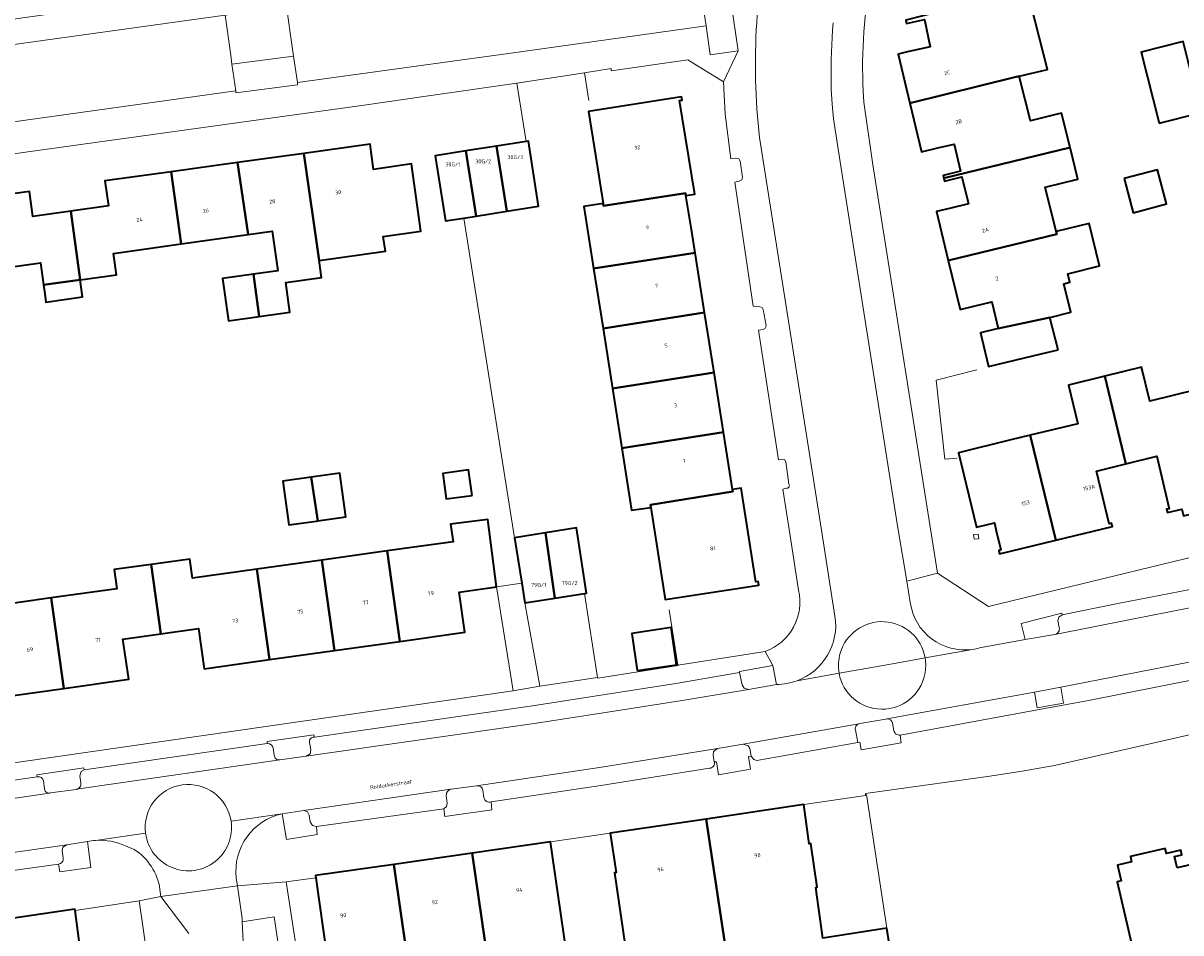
# Model space of a CAD drawing. Header units: metres. Extents: x 197700 to 204338, y 317132 to 325229.
# Tile 857 of 1056: x 203261 to 203368, y 319816 to 319900. Entities that reach past the tile are written whole.
import ezdxf
from ezdxf.enums import TextEntityAlignment as Align

# ---------------------------------------------------------------- set-up
doc = ezdxf.new("R2010")
doc.units = ezdxf.units.M
for name, color, linetype, lineweight in [('B-WE-GR-BEPLANTING_CULTUUR_BODEMBEDEKKER-GV', 90, 'Continuous', 18), ('B-WE-IE-TERREINAFSCHEIDING_KUNSTMATIG_MUUR-G', 90, 'IE-TERREINAFSCHEIDING-KUNSTMATIG-DICHT', 18), ('B-WE-OG-BEBOUWING-GV', 7, 'Continuous', 35), ('B-WE-OG-BEBOUWING-T18', 10, 'Continuous', 18), ('B-WE-OG-TERREIN_ERF-GV', 7, 'Continuous', 18), ('B-WE-OG-TOPOGRAFIE-T18', 10, 'Continuous', 18), ('B-WE-VH-VERHARDING_ASFALT-GV', 252, 'Continuous', 18), ('B-WE-VH-VERHARDING_BETONSTRAATSTEEN-GV', 252, 'Continuous', 18), ('B-WE-VH-VERHARDING_OPEN-GV', 252, 'Continuous', 18), ('B-WE-VH-VERHARDING_SIERBESTRATING-GV', 252, 'Continuous', 18), ('B-WE-VH-VERHARDING_STRAATBAKSTEEN-GV', 252, 'Continuous', 18), ('B-WE-VH-VERHARDING_TEGEL-GV', 252, 'Continuous', 18)]:
    doc.layers.add(name, color=color, linetype=linetype, lineweight=lineweight)
doc.styles.add('NLCS-ISO-M200-T18', font='NLCS-ISO.ttf', dxfattribs={"height": 0.36})
doc.linetypes.add('IE-TERREINAFSCHEIDING-KUNSTMATIG-DICHT', pattern='A,8,-1,[82,NLCS.SHX,S=0.75,R=90,X=0,Y=0],-1', length=10)

msp = doc.modelspace()

# ---------------------------------------------------------------- linework, layer by layer
at = {"layer": 'B-WE-GR-BEPLANTING_CULTUUR_BODEMBEDEKKER-GV'}
for points in [[(203327.087, 319897.482), (203326.438, 319901.912), (203323.856, 319901.534), (203324.112, 319899.784), (203324.505, 319897.103)], [(203285.987, 319896.99), (203280.286, 319896.244), (203280.631, 319893.763), (203280.64, 319893.591), (203286.352, 319894.343), (203286.345, 319894.541)], [(203330.286, 319840.625), (203327.212, 319840.079), (203327.207, 319839.96), (203327.464, 319838.842), (203327.65, 319838.53), (203328.043, 319838.416), (203330.62, 319838.875)], [(203356.898, 319838.608), (203354.461, 319838.153), (203354.711, 319836.703), (203357.171, 319837.149)], [(203325.163, 319832.94), (203324.814, 319832.664), (203324.766, 319832.342), (203324.859, 319831.721), (203325.088, 319831.713), (203325.271, 319830.521), (203328.221, 319831.023), (203328.04, 319832.22), (203328.27, 319832.237), (203328.161, 319832.93), (203327.993, 319833.202), (203327.557, 319833.343)], [(203286.927, 319827.209), (203284.93, 319826.909), (203285.32, 319824.53), (203288.157, 319824.99), (203288.105, 319825.733), (203287.747, 319825.829), (203287.529, 319826.158), (203287.42, 319826.777), (203287.272, 319827.084)]]:
    msp.add_lwpolyline(points, close=True, dxfattribs=at)
for points in [[(203357.04, 319845.315), (203356.995, 319845.463), (203353.23, 319844.515), (203353.616, 319843.012), (203356.355, 319843.488), (203356.363, 319843.49)], [(203356.758, 319844.134), (203356.639, 319844.778), (203356.712, 319845.101), (203357.04, 319845.315)], [(203340.72, 319835.667), (203338.325, 319835.247), (203338.225, 319835.229)], [(203340.819, 319835.685), (203340.72, 319835.667)], [(203341.485, 319834.61), (203341.348, 319835.278)], [(203287.915, 319834.004), (203287.85, 319834.208), (203283.528, 319833.594), (203283.551, 319833.403)], [(203337.922, 319834.668), (203338.14, 319833.494), (203338.314, 319833.519), (203338.456, 319832.808), (203342.147, 319833.467), (203342.058, 319834.193)], [(203284.712, 319831.886), (203287.149, 319832.227), (203287.508, 319832.45), (203287.589, 319832.777), (203287.484, 319833.37)], [(203284.106, 319832.961), (203284.195, 319832.32)], [(203266.628, 319830.975), (203266.606, 319831.167), (203262.242, 319830.522), (203262.281, 319830.311)], [(203266.322, 319829.757), (203266.215, 319830.411), (203266.332, 319830.804), (203266.628, 319830.975)], [(203262.866, 319829.912), (203262.943, 319829.259)], [(203263.423, 319828.821), (203263.46, 319828.825), (203263.497, 319828.832), (203265.888, 319829.168), (203265.899, 319829.169), (203265.909, 319829.171)], [(203302.905, 319829.504), (203300.553, 319829.179), (203300.534, 319829.176)], [(203303.582, 319828.418), (203303.49, 319829.087)], [(203300.085, 319828.6), (203300.189, 319827.897), (203300.107, 319827.566), (203299.87, 319827.351), (203299.966, 319826.662), (203304.303, 319827.283), (203304.241, 319828.008)], [(203264.251, 319822.259), (203264.37, 319821.535), (203267.246, 319821.951), (203266.948, 319824.335)], [(203266.948, 319824.335), (203265.016, 319824.046), (203264.666, 319823.808), (203264.603, 319823.492), (203264.684, 319822.826)], [(203283.859, 319809.507), (203283.873, 319809.412), (203284.462, 319809.504), (203285.169, 319804.755), (203286.044, 319804.894), (203284.203, 319817.39), (203281.23, 319816.92), (203281.469, 319812.033), (203281.474, 319811.99), (203281.482, 319811.945)]]:
    msp.add_lwpolyline(points, dxfattribs=at)
for points in [[(203356.363, 319843.49, 0.4310711), (203356.758, 319844.134)], [(203341.348, 319835.278, 0.3844893), (203340.819, 319835.685)], [(203338.225, 319835.229, 0.4161916), (203337.922, 319834.668)], [(203342.058, 319834.193, -0.4202717), (203341.485, 319834.61)], [(203283.551, 319833.403, -0.4107594), (203284.106, 319832.961)], [(203287.484, 319833.37, -0.5741494), (203287.915, 319834.004)], [(203284.195, 319832.32, 0.4300104), (203284.712, 319831.886)], [(203262.281, 319830.311, -0.4680486), (203262.866, 319829.912)], [(203262.943, 319829.259, 0.4225721), (203263.423, 319828.821)], [(203265.909, 319829.171, 0.41755), (203266.322, 319829.757)], [(203300.534, 319829.176, 0.3911381), (203300.085, 319828.6)], [(203303.49, 319829.087, 0.4003458), (203302.905, 319829.504)], [(203304.241, 319828.008, -0.4833359), (203303.582, 319828.418)], [(203264.684, 319822.826, -0.4415788), (203264.251, 319822.259)]]:
    msp.add_lwpolyline(points, format="xyb", dxfattribs=at)
at = {"layer": 'B-WE-IE-TERREINAFSCHEIDING_KUNSTMATIG_MUUR-G'}
for points in [[(203312.864, 319895.441), (203306.636, 319894.477)], [(203313.265, 319892.89), (203312.864, 319895.441)], [(203306.636, 319894.477), (203307.494, 319889.093)], [(203306.421, 319852.446), (203301.708, 319882.011)], [(203349.145, 319867.97), (203345.386, 319867.01), (203346.19, 319859.722), (203347.332, 319859.814)], [(203312.875, 319847.284), (203314.09, 319839.508)], [(203320.7, 319845.768), (203321.514, 319840.663)], [(203314.09, 319839.508), (203314.098, 319839.456), (203321.521, 319840.62), (203321.514, 319840.663)], [(203338.933, 319828.696), (203340.825, 319816.316)]]:
    msp.add_lwpolyline(points, dxfattribs=at)
msp.add_lwpolyline([(203348.85, 319852.747), (203348.889, 319852.314), (203349.315, 319852.352), (203349.275, 319852.785)], close=True, dxfattribs=at)
at = {"layer": 'B-WE-OG-BEBOUWING-GV'}
for points in [[(203342.953, 319892.648), (203352.673, 319895.035), (203353.068, 319895.131), (203355.664, 319895.762), (203353.81, 319903.137), (203350.788, 319902.377), (203347.432, 319901.533), (203342.583, 319900.314), (203342.658, 319900.016), (203344.298, 319900.368), (203344.842, 319897.833), (203343.291, 319897.5), (203342.854, 319897.406), (203341.872, 319897.172)], [(203365.987, 319890.78), (203369.656, 319891.703), (203369.275, 319893.218), (203369.487, 319893.271), (203368.211, 319898.341), (203364.329, 319897.364)], [(203353.068, 319895.131), (203352.673, 319895.035), (203342.953, 319892.648), (203344.032, 319888.131), (203345.534, 319888.494), (203347.035, 319888.857), (203347.641, 319886.347), (203346.018, 319885.955), (203346.08, 319885.697), (203357.76, 319888.536), (203356.975, 319891.707), (203356.701, 319891.639), (203354.093, 319890.993)], [(203314.596, 319883.358), (203314.631, 319883.136), (203322.222, 319884.312), (203322.258, 319884.089), (203323.066, 319884.22), (203321.659, 319892.87), (203321.898, 319892.898), (203321.852, 319893.23), (203313.252, 319891.872), (203313.89, 319887.828)], [(203288.334, 319878.068), (203294.474, 319878.95), (203294.268, 319880.309), (203297.735, 319880.787), (203296.875, 319887.018), (203293.376, 319886.514), (203293.056, 319888.831), (203286.928, 319887.985)], [(203304.743, 319888.661), (203305.71, 319882.639), (203308.637, 319883.098), (203307.691, 319889.124), (203307.494, 319889.093)], [(203282.806, 319872.913), (203285.638, 319873.309), (203285.254, 319876.054), (203288.551, 319876.516), (203288.334, 319878.068), (203286.928, 319887.985), (203280.8, 319887.139), (203281.775, 319880.475), (203284.013, 319880.788), (203284.524, 319877.138), (203282.286, 319876.825)], [(203302.863, 319882.192), (203301.919, 319888.218), (203299.082, 319887.773), (203300.028, 319881.747), (203301.708, 319882.011)], [(203302.863, 319882.192), (203305.71, 319882.639), (203304.743, 319888.661), (203301.919, 319888.218)], [(203356.485, 319880.754), (203355.465, 319884.874), (203358.482, 319885.621), (203357.76, 319888.536), (203346.08, 319885.697), (203346.146, 319885.424), (203347.769, 319885.816), (203348.373, 319883.316), (203346.75, 319882.925), (203345.402, 319882.6), (203346.499, 319878.069), (203356.545, 319880.513)], [(203281.775, 319880.475), (203280.8, 319887.139), (203274.672, 319886.294), (203275.594, 319879.61)], [(203275.594, 319879.61), (203274.672, 319886.294), (203268.545, 319885.448), (203268.87, 319883.128), (203265.378, 319882.642), (203266.259, 319876.295), (203269.626, 319876.766), (203269.35, 319878.736)], [(203362.767, 319885.653), (203363.61, 319882.491), (203366.685, 319883.312), (203365.842, 319886.473)], [(203255.462, 319883.627), (203256.385, 319876.995), (203262.586, 319877.863), (203262.872, 319875.821), (203266.259, 319876.295), (203265.378, 319882.642), (203261.887, 319882.157), (203261.563, 319884.477)], [(203322.258, 319884.089), (203322.222, 319884.312), (203314.631, 319883.136), (203314.596, 319883.358), (203312.818, 319883.077), (203313.599, 319878.139), (203313.723, 319877.349), (203323.109, 319878.8), (203322.767, 319880.962)], [(203356.485, 319880.754), (203356.545, 319880.513), (203346.499, 319878.069), (203347.593, 319873.554), (203348.876, 319873.864), (203350.528, 319874.264), (203351.126, 319871.795), (203355.906, 319872.817), (203357.843, 319873.297), (203357.189, 319875.937), (203357.741, 319876.074), (203357.547, 319876.857), (203360.49, 319877.586), (203359.519, 319881.505)], [(203323.109, 319878.8), (203313.723, 319877.349), (203314.599, 319871.781), (203323.985, 319873.265)], [(203266.259, 319876.295), (203262.872, 319875.821), (203262.988, 319874.99), (203263.093, 319874.243), (203266.48, 319874.717)], [(203282.806, 319872.913), (203282.286, 319876.825), (203279.426, 319876.425), (203279.973, 319872.516)], [(203324.861, 319867.731), (203323.985, 319873.265), (203314.599, 319871.781), (203315.47, 319866.246)], [(203356.675, 319869.827), (203355.906, 319872.817), (203351.126, 319871.795), (203349.474, 319871.395), (203350.232, 319868.266), (203355.088, 319869.442)], [(203316.338, 319860.733), (203325.737, 319862.197), (203324.861, 319867.731), (203315.47, 319866.246)], [(203360.985, 319867.385), (203357.612, 319866.547), (203358.476, 319862.983), (203354.078, 319861.917), (203356.455, 319852.218), (203361.676, 319853.481), (203361.601, 319853.792), (203361.377, 319853.738), (203360.201, 319858.597), (203362.923, 319859.28)], [(203362.923, 319859.28), (203365.774, 319859.995), (203366.914, 319855.127), (203366.69, 319855.074), (203366.763, 319854.763), (203368.097, 319855.075), (203368.24, 319854.462), (203371.193, 319855.154), (203371.044, 319855.765), (203371.999, 319855.999), (203369.516, 319866.147), (203365.144, 319865.06), (203364.358, 319868.223), (203360.985, 319867.385)], [(203326.571, 319856.904), (203325.737, 319862.197), (203316.338, 319860.733), (203316.466, 319859.917), (203317.228, 319854.976), (203319.007, 319855.25), (203318.971, 319855.485), (203326.601, 319856.714)], [(203352.296, 319861.485), (203347.436, 319860.308), (203349.107, 319853.414), (203350.769, 319853.816), (203350.947, 319853.083), (203351.371, 319851.313), (203351.175, 319851.265), (203351.232, 319850.954), (203356.455, 319852.218), (203354.078, 319861.917)], [(203288.222, 319854.003), (203287.618, 319858.037), (203284.99, 319857.67), (203285.554, 319853.63), (203288.101, 319853.986)], [(203288.222, 319854.003), (203290.81, 319854.365), (203290.245, 319858.404), (203287.618, 319858.037)], [(203302.481, 319856.356), (203302.151, 319858.723), (203299.768, 319858.391), (203300.098, 319856.023)], [(203326.571, 319856.904), (203326.601, 319856.714), (203318.971, 319855.485), (203319.007, 319855.25), (203319.801, 319850.097), (203320.32, 319846.732), (203328.978, 319848.067), (203328.926, 319848.385), (203328.715, 319848.371), (203327.352, 319857.027)], [(203295.801, 319842.853), (203301.829, 319843.695), (203301.297, 319847.415), (203304.754, 319847.887), (203303.954, 319854.126), (203300.482, 319853.681), (203300.75, 319852.074), (203294.632, 319851.22)], [(203307.079, 319848.252), (203307.366, 319846.42), (203310.12, 319846.852), (203309.276, 319852.894), (203306.421, 319852.446)], [(203312.875, 319847.284), (203313.075, 319847.315), (203312.131, 319853.341), (203309.276, 319852.894), (203310.12, 319846.852)], [(203283.745, 319841.17), (203282.577, 319849.536), (203276.642, 319848.707), (203276.396, 319850.468), (203272.808, 319849.967), (203273.704, 319843.551), (203277.198, 319844.043), (203277.717, 319840.329)], [(203282.577, 319849.536), (203283.745, 319841.17), (203289.773, 319842.012), (203288.605, 319850.378)], [(203289.773, 319842.012), (203295.801, 319842.853), (203294.632, 319851.22), (203288.605, 319850.378)], [(203264.744, 319838.507), (203270.746, 319839.346), (203270.211, 319843.059), (203273.704, 319843.551), (203272.808, 319849.967), (203269.4, 319849.491), (203269.648, 319847.717), (203263.576, 319846.869)], [(203263.576, 319846.869), (203257.573, 319846.03), (203258.742, 319837.668), (203264.744, 319838.507)], [(203317.749, 319840.146), (203321.392, 319840.684), (203320.897, 319844.128), (203317.254, 319843.591)], [(203340.825, 319816.316), (203334.923, 319815.407), (203334.249, 319820.103), (203334.387, 319820.123), (203333.793, 319824.145), (203333.649, 319824.12), (203333.158, 319827.752), (203324.135, 319826.423), (203326.098, 319813.307), (203326.2, 319813.322), (203326.212, 319813.24), (203330.39, 319813.838), (203332.382, 319814.123), (203332.686, 319812.002), (203336.79, 319812.59), (203337.212, 319809.64), (203341.757, 319810.273), (203341.587, 319811.374)], [(203324.135, 319826.423), (203315.255, 319825.116), (203315.791, 319821.476), (203315.653, 319821.455), (203316.244, 319817.439), (203317.051, 319811.954), (203322.466, 319812.73), (203322.458, 319812.786), (203326.098, 319813.307)], [(203311.514, 319811.936), (203310.442, 319819.367), (203309.728, 319824.316), (203302.487, 319823.271), (203304.268, 319810.924)], [(203367.655, 319821.908), (203367.412, 319822.95), (203368.089, 319823.107), (203367.992, 319823.526), (203366.682, 319823.221), (203366.568, 319823.708), (203363.344, 319822.958), (203363.458, 319822.471), (203362.148, 319822.166), (203362.488, 319820.705), (203362.122, 319820.62), (203364.162, 319811.854), (203369.695, 319813.142), (203369.921, 319812.168), (203375.541, 319813.476), (203375.881, 319812.015), (203379.29, 319812.808), (203376.91, 319823.035), (203374.037, 319822.366), (203373.81, 319823.34)], [(203302.487, 319823.271), (203295.246, 319822.227), (203297.01, 319810.001), (203297.519, 319810.066), (203299.917, 319810.317), (203304.268, 319810.924)], [(203297.01, 319810.001), (203295.246, 319822.227), (203288.005, 319821.183), (203288.032, 319820.993), (203289.359, 319811.573), (203289.557, 319811.601), (203289.879, 319809.088), (203294.838, 319809.723)], [(203264.128, 319801.705), (203267.299, 319802.191), (203272.283, 319802.954), (203273.131, 319803.072), (203273.119, 319803.159), (203272.508, 319807.448), (203267.363, 319806.717), (203266.556, 319812.468), (203266.146, 319815.384), (203265.783, 319817.972), (203265.768, 319818.081), (203258.863, 319817.064), (203260.237, 319808.01), (203263.183, 319808.424), (203263.514, 319806.073)]]:
    msp.add_lwpolyline(points, close=True, dxfattribs=at)
at = {"layer": 'B-WE-OG-TERREIN_ERF-GV'}
for points in [[(203339.508, 319887.155), (203345.495, 319849.17), (203350.232, 319846.08), (203387.525, 319855.151), (203396.499, 319857.353), (203396.633, 319858.388), (203396.554, 319859.429), (203389.341, 319888.821), (203380.834, 319923.461), (203380.472, 319924.674), (203379.871, 319925.788)], [(203353.81, 319903.137), (203355.664, 319895.762), (203353.068, 319895.131), (203354.093, 319890.993), (203356.701, 319891.639), (203356.975, 319891.707), (203357.76, 319888.536), (203358.482, 319885.621), (203355.465, 319884.874), (203356.485, 319880.754), (203359.519, 319881.505), (203360.49, 319877.586), (203357.547, 319876.857), (203357.741, 319876.074), (203357.189, 319875.937), (203357.843, 319873.297), (203355.906, 319872.817), (203356.675, 319869.827), (203355.088, 319869.442), (203350.232, 319868.266), (203349.474, 319871.395), (203351.126, 319871.795), (203350.528, 319874.264), (203348.876, 319873.864), (203347.593, 319873.554), (203346.499, 319878.069), (203345.402, 319882.6), (203346.75, 319882.925), (203348.373, 319883.316), (203347.769, 319885.816), (203346.146, 319885.424), (203346.08, 319885.697), (203346.018, 319885.955), (203347.641, 319886.347), (203347.035, 319888.857), (203345.534, 319888.494), (203344.032, 319888.131), (203342.953, 319892.648), (203341.872, 319897.172), (203342.854, 319897.406), (203343.291, 319897.5), (203344.842, 319897.833), (203344.298, 319900.368), (203342.658, 319900.016), (203342.583, 319900.314)], [(203331.78, 319857.406), (203331.484, 319859.46), (203331.366, 319859.665), (203331.135, 319859.72), (203330.8, 319859.659), (203328.977, 319871.636), (203329.402, 319871.697), (203329.598, 319871.828), (203329.662, 319872.056), (203329.407, 319873.554), (203329.302, 319873.743), (203329.097, 319873.811), (203328.463, 319873.863), (203326.759, 319885.33), (203327.184, 319885.41), (203327.414, 319885.529), (203327.489, 319885.779), (203327.261, 319887.264), (203327.129, 319887.485), (203326.879, 319887.549), (203326.405, 319887.485), (203325.87, 319891.625), (203325.72, 319894.602), (203322.421, 319896.63), (203315.342, 319895.621), (203315.328, 319895.85), (203312.864, 319895.441), (203306.636, 319894.477), (203298.255, 319893.268), (203292.728, 319892.487), (203217.221, 319881.984)], [(203338.649, 319893.76), (203338.706, 319892.741), (203339.508, 319887.155)], [(203255.462, 319883.627), (203261.563, 319884.477), (203261.887, 319882.157), (203265.378, 319882.642), (203268.87, 319883.128), (203268.545, 319885.448), (203274.672, 319886.294), (203280.8, 319887.139), (203286.928, 319887.985), (203293.056, 319888.831), (203293.376, 319886.514), (203296.875, 319887.018), (203297.735, 319880.787), (203294.268, 319880.309), (203294.474, 319878.95), (203288.334, 319878.068), (203288.551, 319876.516), (203285.254, 319876.054), (203285.638, 319873.309), (203282.806, 319872.913), (203279.973, 319872.516), (203279.426, 319876.425), (203282.286, 319876.825), (203284.524, 319877.138), (203284.013, 319880.788), (203281.775, 319880.475), (203275.594, 319879.61), (203269.35, 319878.736), (203269.626, 319876.766), (203266.259, 319876.295), (203266.48, 319874.717), (203263.093, 319874.243), (203262.988, 319874.99), (203262.872, 319875.821), (203262.586, 319877.863), (203256.385, 319876.995)], [(203368.097, 319855.075), (203366.763, 319854.763), (203366.69, 319855.074), (203366.914, 319855.127), (203365.774, 319859.995), (203362.923, 319859.28), (203360.201, 319858.597), (203361.377, 319853.738), (203361.601, 319853.792), (203361.676, 319853.481), (203356.455, 319852.218), (203351.232, 319850.954), (203351.175, 319851.265), (203351.371, 319851.313), (203350.947, 319853.083), (203350.769, 319853.816), (203349.107, 319853.414), (203347.436, 319860.308), (203352.296, 319861.485), (203354.078, 319861.917), (203358.476, 319862.983), (203357.612, 319866.547), (203360.985, 319867.385), (203364.358, 319868.223), (203365.144, 319865.06), (203369.516, 319866.147)], [(203332.671, 319847.596), (203331.903, 319852.614), (203331.224, 319856.938), (203331.543, 319857.01)], [(203257.573, 319846.03), (203263.576, 319846.869), (203269.648, 319847.717), (203269.4, 319849.491), (203272.808, 319849.967), (203276.396, 319850.468), (203276.642, 319848.707), (203282.577, 319849.536), (203288.605, 319850.378), (203294.632, 319851.22), (203300.75, 319852.074), (203300.482, 319853.681), (203303.954, 319854.126), (203304.754, 319847.887), (203301.297, 319847.415), (203301.829, 319843.695), (203295.801, 319842.853), (203289.773, 319842.012), (203283.745, 319841.17), (203277.717, 319840.329), (203277.198, 319844.043), (203273.704, 319843.551), (203270.211, 319843.059), (203270.746, 319839.346), (203264.744, 319838.507), (203258.742, 319837.668)], [(203196.228, 319822.411), (203306.277, 319838.286), (203304.754, 319847.887), (203307.079, 319848.252), (203306.421, 319852.446), (203309.276, 319852.894), (203312.131, 319853.341), (203313.075, 319847.315), (203312.875, 319847.284), (203310.12, 319846.852), (203307.366, 319846.42), (203308.738, 319838.716), (203314.09, 319839.508), (203314.098, 319839.456), (203321.521, 319840.62), (203321.514, 319840.663), (203329.571, 319841.931)], [(203440.398, 319807.762), (203437.935, 319818.426), (203438.136, 319818.494), (203431.17, 319848.654), (203428.551, 319848.05), (203422.312, 319846.653), (203397.265, 319840.669), (203356.317, 319831.359), (203353.335, 319830.848), (203350.345, 319830.398), (203338.84, 319828.78), (203338.841, 319828.584), (203333.158, 319827.752), (203333.649, 319824.12), (203333.793, 319824.145), (203334.387, 319820.123), (203334.249, 319820.103), (203334.923, 319815.407), (203340.825, 319816.316), (203341.587, 319811.374)], [(203317.051, 319811.954), (203316.244, 319817.439), (203315.653, 319821.455), (203315.791, 319821.476), (203315.255, 319825.116), (203309.728, 319824.316), (203310.442, 319819.367), (203311.514, 319811.936)], [(203289.359, 319811.573), (203288.032, 319820.993), (203285.311, 319820.609), (203291.139, 319782.415)]]:
    msp.add_lwpolyline(points, dxfattribs=at)
for points in [[(203339.456, 319904.675, 0.0636713), (203338.649, 319893.76)], [(203331.543, 319857.01, 0.6046074), (203331.78, 319857.406)], [(203329.571, 319841.931, 0.3820298), (203332.671, 319847.596)]]:
    msp.add_lwpolyline(points, format="xyb", dxfattribs=at)
for points in [[(203365.987, 319890.78), (203364.329, 319897.364), (203368.211, 319898.341), (203369.487, 319893.271), (203369.275, 319893.218), (203369.656, 319891.703)], [(203325.737, 319862.197), (203326.571, 319856.904), (203327.352, 319857.027), (203328.715, 319848.371), (203328.926, 319848.385), (203328.978, 319848.067), (203320.32, 319846.732), (203319.801, 319850.097), (203319.007, 319855.25), (203317.228, 319854.976), (203316.466, 319859.917), (203316.338, 319860.733), (203315.47, 319866.246), (203314.599, 319871.781), (203313.723, 319877.349), (203313.599, 319878.139), (203312.818, 319883.077), (203314.596, 319883.358), (203313.89, 319887.828), (203313.252, 319891.872), (203321.852, 319893.23), (203321.898, 319892.898), (203321.659, 319892.87), (203323.066, 319884.22), (203322.258, 319884.089), (203322.767, 319880.962), (203323.109, 319878.8), (203323.985, 319873.265), (203324.861, 319867.731)], [(203305.71, 319882.639), (203302.863, 319882.192), (203301.708, 319882.011), (203300.028, 319881.747), (203299.082, 319887.773), (203301.919, 319888.218), (203304.743, 319888.661), (203307.494, 319889.093), (203307.691, 319889.124), (203308.637, 319883.098)], [(203362.767, 319885.653), (203365.842, 319886.473), (203366.685, 319883.312), (203363.61, 319882.491)], [(203288.222, 319854.003), (203288.101, 319853.986), (203285.554, 319853.63), (203284.99, 319857.67), (203287.618, 319858.037), (203290.245, 319858.404), (203290.81, 319854.365)], [(203302.481, 319856.356), (203300.098, 319856.023), (203299.768, 319858.391), (203302.151, 319858.723)], [(203317.254, 319843.591), (203320.897, 319844.128), (203321.392, 319840.684), (203317.749, 319840.146)], [(203369.921, 319812.168), (203369.695, 319813.142), (203364.162, 319811.854), (203362.122, 319820.62), (203362.488, 319820.705), (203362.148, 319822.166), (203363.458, 319822.471), (203363.344, 319822.958), (203366.568, 319823.708), (203366.682, 319823.221), (203367.992, 319823.526), (203368.089, 319823.107), (203367.412, 319822.95), (203367.655, 319821.908), (203373.81, 319823.34), (203374.037, 319822.366), (203376.91, 319823.035), (203379.29, 319812.808), (203375.881, 319812.015), (203375.541, 319813.476)], [(203273.119, 319803.159), (203273.959, 319803.31), (203271.694, 319818.853), (203265.783, 319817.972), (203266.146, 319815.384), (203266.556, 319812.468), (203267.363, 319806.717), (203272.508, 319807.448)]]:
    msp.add_lwpolyline(points, close=True, dxfattribs=at)
at = {"layer": 'B-WE-VH-VERHARDING_ASFALT-GV'}
for points in [[(203330.382, 319910.582, 0.0872631), (203329.052, 319889.452)], [(203348.734, 319842.107, -0.4143828), (203342.996, 319846.434)], [(203336.032, 319845.197, -0.3571377), (203332.543, 319839.219)], [(203336.517, 319841.761, -0.7977111), (203344.362, 319841.327)], [(203336.411, 319839.908, -0.1165876), (203336.517, 319841.761)], [(203349.404, 319842.248, -0.0334746), (203348.734, 319842.107)], [(203344.362, 319841.327, -0.0955839), (203344.331, 319839.81)], [(203344.331, 319839.81, -0.8282841), (203336.411, 319839.908)], [(203332.543, 319839.219, -0.0904722), (203330.62, 319838.875)], [(203272.301, 319825.101, -0.9894426), (203280.204, 319826.232)], [(203266.948, 319824.335, -0.0339048), (203267.683, 319824.44)]]:
    msp.add_lwpolyline(points, format="xyb", dxfattribs=at)
for points in [[(203323.856, 319901.534), (203323.308, 319905.004), (203323.047, 319906.753), (203285.32, 319901.542), (203285.862, 319897.848), (203285.987, 319896.99), (203286.345, 319894.541), (203301.344, 319896.617), (203305.86, 319897.244), (203324.112, 319899.784)], [(203280.172, 319897.063), (203279.661, 319900.76), (203242.812, 319895.67), (203243.085, 319893.369), (203243.235, 319892.1), (203243.731, 319888.622), (203280.631, 319893.763), (203280.286, 319896.244)], [(203279.661, 319900.76), (203280.172, 319897.063), (203280.286, 319896.244), (203285.987, 319896.99), (203285.862, 319897.848), (203285.32, 319901.542)]]:
    msp.add_lwpolyline(points, close=True, dxfattribs=at)
for points in [[(203342.996, 319846.434), (203342.67, 319848.412), (203341.825, 319853.534), (203336.578, 319886.808), (203335.904, 319891.193), (203335.778, 319892.548), (203335.686, 319893.925), (203335.673, 319894.609), (203335.668, 319895.293), (203335.671, 319895.977), (203335.683, 319896.661), (203335.703, 319897.344), (203335.732, 319898.028), (203335.769, 319898.711), (203335.814, 319899.393), (203335.868, 319900.075)], [(203329.052, 319889.452), (203334.778, 319853.152), (203336.032, 319845.197)], [(203368.987, 319845.982), (203363.05, 319844.8), (203356.363, 319843.49), (203356.355, 319843.488), (203353.616, 319843.012), (203349.404, 319842.248)], [(203344.362, 319841.327), (203348.734, 319842.107)], [(203348.734, 319842.107), (203344.362, 319841.327)], [(203280.204, 319826.232), (203284.93, 319826.909), (203286.927, 319827.209), (203300.534, 319829.176), (203300.553, 319829.179), (203302.905, 319829.504), (203314.263, 319831.179), (203325.163, 319832.94), (203327.557, 319833.343), (203338.225, 319835.229), (203338.325, 319835.247), (203340.72, 319835.667), (203340.819, 319835.685), (203354.461, 319838.153), (203356.898, 319838.608), (203368.93, 319840.958)], [(203332.543, 319839.219), (203336.411, 319839.908)], [(203336.411, 319839.908), (203332.543, 319839.219)], [(203330.62, 319838.875), (203328.043, 319838.416), (203321.906, 319837.384), (203315.398, 319836.355), (203308.432, 319835.291), (203287.149, 319832.227), (203284.712, 319831.886), (203265.909, 319829.171), (203265.899, 319829.169), (203265.888, 319829.168), (203263.497, 319828.832), (203263.46, 319828.825), (203263.423, 319828.821), (203243.721, 319825.96), (203241.309, 319825.617), (203223.937, 319823.128), (203221.55, 319822.804), (203221.468, 319822.792), (203182.145, 319817.16), (203182.077, 319817.15), (203174.149, 319816.016)], [(203267.683, 319824.44), (203272.301, 319825.101)], [(203172.089, 319810.738), (203178.418, 319811.648), (203207.614, 319815.783), (203207.743, 319815.801), (203210.247, 319816.152), (203210.45, 319816.182), (203219.431, 319817.507), (203219.512, 319817.519), (203222.145, 319817.907), (203245.756, 319821.276), (203248.116, 319821.628), (203248.189, 319821.638), (203265.016, 319824.046), (203266.948, 319824.335)]]:
    msp.add_lwpolyline(points, dxfattribs=at)
at = {"layer": 'B-WE-VH-VERHARDING_BETONSTRAATSTEEN-GV'}
for points in [[(203391.174, 319851.398), (203391.014, 319852.048), (203390.768, 319852.37), (203390.449, 319852.427), (203386.449, 319851.516), (203378.246, 319849.675), (203368.863, 319847.66), (203362.17, 319846.348), (203357.04, 319845.315), (203356.712, 319845.101), (203356.639, 319844.778), (203356.758, 319844.134)], [(203356.363, 319843.49), (203363.05, 319844.8), (203368.987, 319845.982), (203379.416, 319848.19), (203386.694, 319849.836), (203391.775, 319850.991)], [(203342.058, 319834.193), (203354.744, 319836.514), (203359.482, 319837.397), (203369.257, 319839.317), (203381.254, 319841.86), (203392.277, 319844.374), (203396.637, 319845.407), (203396.466, 319847.067), (203394.77, 319846.659), (203395.083, 319845.23), (203392.268, 319844.573), (203391.94, 319846.075), (203381.062, 319843.522), (203368.93, 319840.958), (203356.898, 319838.608)], [(203344.362, 319841.327), (203341.354, 319840.791), (203336.411, 319839.908)], [(203336.411, 319839.908), (203341.354, 319840.791)], [(203341.354, 319840.791), (203344.362, 319841.327)], [(203287.484, 319833.37), (203287.589, 319832.777), (203287.508, 319832.45), (203287.149, 319832.227), (203308.432, 319835.291), (203315.398, 319836.355), (203321.906, 319837.384), (203328.043, 319838.416), (203327.65, 319838.53), (203327.464, 319838.842), (203327.207, 319839.96), (203321.328, 319838.964), (203314.791, 319837.949), (203308.078, 319836.899), (203287.915, 319834.004)], [(203356.898, 319838.608), (203357.171, 319837.149), (203354.711, 319836.703), (203354.461, 319838.153), (203340.819, 319835.685)], [(203341.348, 319835.278), (203341.485, 319834.61)], [(203338.225, 319835.229), (203327.557, 319833.343), (203327.993, 319833.202), (203328.161, 319832.93), (203328.27, 319832.237)], [(203328.27, 319832.237), (203328.527, 319831.914), (203328.793, 319831.849), (203338.14, 319833.494), (203337.922, 319834.668)], [(203283.551, 319833.403), (203266.628, 319830.975), (203266.332, 319830.804), (203266.215, 319830.411), (203266.322, 319829.757)], [(203284.195, 319832.32), (203284.106, 319832.961)], [(203324.859, 319831.721), (203324.766, 319832.342), (203324.814, 319832.664), (203325.163, 319832.94), (203314.263, 319831.179), (203302.905, 319829.504)], [(203265.909, 319829.171), (203284.712, 319831.886)], [(203304.241, 319828.008), (203314.401, 319829.52), (203324.446, 319831.126)], [(203262.281, 319830.311), (203244.485, 319827.755), (203244.164, 319827.579), (203244.038, 319827.309), (203244.134, 319826.559), (203244.048, 319826.216), (203243.721, 319825.96)], [(203262.943, 319829.259), (203262.866, 319829.912)], [(203300.534, 319829.176), (203286.927, 319827.209), (203287.272, 319827.084), (203287.42, 319826.777), (203287.529, 319826.158), (203287.747, 319825.829), (203288.105, 319825.733), (203299.87, 319827.351), (203300.107, 319827.566), (203300.189, 319827.897), (203300.085, 319828.6)], [(203303.49, 319829.087), (203303.582, 319828.418)], [(203243.721, 319825.96), (203263.423, 319828.821)], [(203264.684, 319822.826), (203264.603, 319823.492), (203264.666, 319823.808), (203265.016, 319824.046), (203248.189, 319821.638)], [(203249.393, 319820.18), (203264.251, 319822.259)]]:
    msp.add_lwpolyline(points, dxfattribs=at)
for points in [[(203344.362, 319841.327, 0.7977111), (203336.517, 319841.761)], [(203356.758, 319844.134, -0.4310711), (203356.363, 319843.49)], [(203336.517, 319841.761, 0.1165876), (203336.411, 319839.908)], [(203344.331, 319839.81, 0.0955839), (203344.362, 319841.327)], [(203336.411, 319839.908, 0.8282841), (203344.331, 319839.81)], [(203340.819, 319835.685, -0.3844893), (203341.348, 319835.278)], [(203337.922, 319834.668, -0.4161916), (203338.225, 319835.229)], [(203341.485, 319834.61, 0.4202717), (203342.058, 319834.193)], [(203284.106, 319832.961, 0.4107594), (203283.551, 319833.403)], [(203287.915, 319834.004, 0.5741494), (203287.484, 319833.37)], [(203284.712, 319831.886, -0.4300104), (203284.195, 319832.32)], [(203324.446, 319831.126, 0.5136247), (203324.859, 319831.721)], [(203262.866, 319829.912, 0.4680486), (203262.281, 319830.311)], [(203263.423, 319828.821, -0.4225721), (203262.943, 319829.259)], [(203266.322, 319829.757, -0.41755), (203265.909, 319829.171)], [(203280.204, 319826.232, 0.9894426), (203272.301, 319825.101)], [(203300.085, 319828.6, -0.3911381), (203300.534, 319829.176)], [(203302.905, 319829.504, -0.4003458), (203303.49, 319829.087)], [(203303.582, 319828.418, 0.4833359), (203304.241, 319828.008)], [(203272.301, 319825.101, 1.0105576), (203280.204, 319826.232)], [(203264.251, 319822.259, 0.4415788), (203264.684, 319822.826)]]:
    msp.add_lwpolyline(points, format="xyb", dxfattribs=at)
at = {"layer": 'B-WE-VH-VERHARDING_OPEN-GV'}
msp.add_lwpolyline([(203307.366, 319846.42), (203307.079, 319848.252), (203304.754, 319847.887), (203306.277, 319838.286), (203308.738, 319838.716)], close=True, dxfattribs=at)
at = {"layer": 'B-WE-VH-VERHARDING_SIERBESTRATING-GV'}
for points in [[(203280.686, 319820.964), (203280.788, 319820.241), (203285.311, 319820.609), (203288.032, 319820.993), (203288.005, 319821.183), (203295.246, 319822.227), (203302.487, 319823.271), (203309.728, 319824.316), (203315.255, 319825.116), (203324.135, 319826.423), (203333.158, 319827.752), (203338.841, 319828.584), (203338.84, 319828.78), (203350.345, 319830.398), (203353.335, 319830.848), (203356.317, 319831.359), (203397.265, 319840.669)], [(203369.257, 319839.317), (203359.482, 319837.397), (203354.744, 319836.514), (203342.058, 319834.193), (203342.147, 319833.467), (203338.456, 319832.808), (203338.314, 319833.519), (203338.14, 319833.494), (203328.793, 319831.849), (203328.527, 319831.914), (203328.27, 319832.237), (203328.04, 319832.22), (203328.221, 319831.023), (203325.271, 319830.521), (203325.088, 319831.713), (203324.859, 319831.721)], [(203324.446, 319831.126), (203314.401, 319829.52), (203304.241, 319828.008), (203304.303, 319827.283), (203299.966, 319826.662), (203299.87, 319827.351), (203288.105, 319825.733)], [(203288.105, 319825.733), (203288.157, 319824.99), (203285.32, 319824.53), (203284.93, 319826.909)], [(203266.948, 319824.335), (203267.246, 319821.951), (203264.37, 319821.535), (203264.251, 319822.259)], [(203271.235, 319823.613), (203270.453, 319823.932)], [(203264.251, 319822.259), (203249.393, 319820.18), (203249.45, 319819.398), (203245.091, 319818.774), (203245.006, 319819.514), (203223.432, 319816.397), (203223.488, 319815.622)], [(203247.37, 319815.373), (203253.162, 319816.225), (203258.863, 319817.064), (203265.768, 319818.081), (203265.783, 319817.972), (203271.694, 319818.853), (203273.717, 319819.242), (203273.632, 319819.915)]]:
    msp.add_lwpolyline(points, dxfattribs=at)
for points in [[(203324.859, 319831.721, -0.5136247), (203324.446, 319831.126)], [(203284.93, 319826.909, 0.3870296), (203280.686, 319820.964)], [(203267.683, 319824.44, 0.0339048), (203266.948, 319824.335)], [(203270.453, 319823.932, 0.129264), (203267.683, 319824.44)], [(203273.632, 319819.915, 0.2193472), (203271.235, 319823.613)]]:
    msp.add_lwpolyline(points, format="xyb", dxfattribs=at)
at = {"layer": 'B-WE-VH-VERHARDING_STRAATBAKSTEEN-GV'}
for points in [[(203284.93, 319826.909), (203280.204, 319826.232)], [(203272.301, 319825.101), (203267.683, 319824.44)], [(203270.453, 319823.932), (203271.235, 319823.613)], [(203273.632, 319819.915), (203273.717, 319819.242), (203280.788, 319820.241), (203280.686, 319820.964)], [(203276.289, 319815.821), (203273.717, 319819.242), (203271.694, 319818.853), (203273.959, 319803.31), (203274.14, 319802.075), (203279.618, 319764.489), (203280.284, 319759.901), (203281.052, 319754.607), (203281.82, 319749.313), (203282.533, 319744.401), (203283.706, 319736.536), (203284.697, 319729.907), (203285.435, 319724.731), (203285.849, 319721.406), (203285.945, 319721.443), (203286.042, 319721.482)], [(203281.469, 319812.033), (203281.23, 319816.92), (203281.216, 319817.212), (203280.788, 319820.241), (203273.717, 319819.242), (203276.289, 319815.821)]]:
    msp.add_lwpolyline(points, dxfattribs=at)
for points in [[(203280.686, 319820.964, -0.3870296), (203284.93, 319826.909)], [(203280.204, 319826.232, -1.0105576), (203272.301, 319825.101)], [(203267.683, 319824.44, -0.129264), (203270.453, 319823.932)], [(203271.235, 319823.613, -0.2193472), (203273.632, 319819.915)]]:
    msp.add_lwpolyline(points, format="xyb", dxfattribs=at)
at = {"layer": 'B-WE-VH-VERHARDING_TEGEL-GV'}
for points in [[(203267.325, 319901.418), (203259.201, 319900.291), (203215.517, 319894.234), (203215.84, 319891.911), (203236.843, 319894.827), (203236.819, 319894.987), (203242.786, 319895.847), (203242.812, 319895.67), (203279.661, 319900.76), (203285.32, 319901.542), (203323.047, 319906.753), (203322.923, 319907.58), (203327.071, 319908.199), (203327.554, 319911.589), (203326.612, 319911.478), (203326.568, 319911.704), (203324.775, 319911.429), (203325.102, 319909.408), (203287.386, 319904.198), (203286.531, 319904.08), (203270.159, 319901.818)], [(203325.72, 319894.602), (203327.087, 319897.482), (203324.505, 319897.103), (203324.112, 319899.784), (203305.86, 319897.244), (203301.344, 319896.617), (203286.345, 319894.541), (203286.352, 319894.343), (203280.64, 319893.591), (203280.631, 319893.763), (203243.731, 319888.622), (203237.781, 319887.793), (203216.819, 319884.873), (203217.221, 319881.984), (203292.728, 319892.487), (203298.255, 319893.268), (203306.636, 319894.477), (203312.864, 319895.441), (203315.328, 319895.85), (203315.342, 319895.621), (203322.421, 319896.63)]]:
    msp.add_lwpolyline(points, close=True, dxfattribs=at)
for points in [[(203329.052, 319889.452, -0.0872631), (203330.382, 319910.582)], [(203338.649, 319893.76, -0.0636713), (203339.456, 319904.675)], [(203331.78, 319857.406, -0.6046074), (203331.543, 319857.01)], [(203332.671, 319847.596, -0.3820298), (203329.571, 319841.931)], [(203342.996, 319846.434, 0.4143828), (203348.734, 319842.107)], [(203332.543, 319839.219, 0.3571377), (203336.032, 319845.197)], [(203348.734, 319842.107, 0.0334746), (203349.404, 319842.248)], [(203330.62, 319838.875, 0.0904722), (203332.543, 319839.219)]]:
    msp.add_lwpolyline(points, format="xyb", dxfattribs=at)
for points in [[(203326.438, 319901.912), (203327.087, 319897.482), (203325.72, 319894.602), (203325.87, 319891.625), (203326.405, 319887.485), (203326.879, 319887.549), (203327.129, 319887.485), (203327.261, 319887.264), (203327.489, 319885.779), (203327.414, 319885.529), (203327.184, 319885.41), (203326.759, 319885.33), (203328.463, 319873.863), (203329.097, 319873.811), (203329.302, 319873.743), (203329.407, 319873.554), (203329.662, 319872.056), (203329.598, 319871.828), (203329.402, 319871.697), (203328.977, 319871.636), (203330.8, 319859.659), (203331.135, 319859.72), (203331.366, 319859.665), (203331.484, 319859.46), (203331.78, 319857.406)], [(203335.868, 319900.075), (203335.814, 319899.393), (203335.769, 319898.711), (203335.732, 319898.028), (203335.703, 319897.344), (203335.683, 319896.661), (203335.671, 319895.977), (203335.668, 319895.293), (203335.673, 319894.609), (203335.686, 319893.925), (203335.778, 319892.548), (203335.904, 319891.193), (203336.578, 319886.808), (203341.825, 319853.534), (203342.67, 319848.412), (203345.495, 319849.17)], [(203345.495, 319849.17), (203339.508, 319887.155), (203338.706, 319892.741), (203338.649, 319893.76)], [(203336.032, 319845.197), (203334.778, 319853.152), (203329.052, 319889.452)], [(203398.384, 319856.812), (203398.129, 319857.774), (203396.499, 319857.353), (203387.525, 319855.151), (203350.232, 319846.08), (203345.495, 319849.17), (203342.67, 319848.412), (203342.996, 319846.434)], [(203331.543, 319857.01), (203331.224, 319856.938), (203331.903, 319852.614), (203332.671, 319847.596)], [(203349.404, 319842.248), (203353.616, 319843.012), (203353.23, 319844.515), (203356.995, 319845.463), (203357.04, 319845.315), (203362.17, 319846.348), (203368.863, 319847.66), (203378.246, 319849.675), (203386.449, 319851.516), (203390.449, 319852.427), (203390.387, 319852.556), (203393.972, 319853.377), (203394.398, 319851.618), (203395.669, 319851.919)], [(203244.485, 319827.755), (203262.281, 319830.311), (203262.242, 319830.522), (203266.606, 319831.167), (203266.628, 319830.975), (203283.551, 319833.403), (203283.528, 319833.594), (203287.85, 319834.208), (203287.915, 319834.004), (203308.078, 319836.899), (203314.791, 319837.949), (203321.328, 319838.964), (203327.207, 319839.96), (203327.212, 319840.079), (203330.286, 319840.625), (203329.571, 319841.931), (203321.514, 319840.663)], [(203329.571, 319841.931), (203330.286, 319840.625), (203330.62, 319838.875)], [(203321.514, 319840.663), (203321.521, 319840.62), (203314.098, 319839.456), (203314.09, 319839.508), (203308.738, 319838.716), (203306.277, 319838.286), (203196.228, 319822.411), (203191.587, 319821.778), (203183.205, 319820.588), (203176.671, 319819.661), (203175.681, 319819.52), (203172.74, 319819.103), (203172.667, 319819.095)], [(203291.139, 319782.415), (203285.311, 319820.609), (203280.788, 319820.241), (203281.216, 319817.212), (203281.23, 319816.92), (203284.203, 319817.39), (203286.044, 319804.894)]]:
    msp.add_lwpolyline(points, dxfattribs=at)

# ---------------------------------------------------------------- texts
at = {"layer": 'B-WE-OG-BEBOUWING-T18', "style": 'NLCS-ISO-M200-T18'}
for s, rotation, p in [('2C', 13.4, (203346.396, 319895.451)), ('2B', 13.4, (203347.478, 319890.921)), ('32', 8.9, (203317.746, 319888.532)), ('30', 7.8, (203290.108, 319884.386)), ('28', 7.8, (203284.007, 319883.544)), ('26', 7.8, (203277.879, 319882.698)), ('24', 7.8, (203271.751, 319881.853)), ('9', 9.2, (203318.683, 319881.154)), ('2A', 13.6, (203349.934, 319880.878)), ('7', 8.9, (203319.542, 319875.748)), ('2', 13.6, (203351.015, 319876.419)), ('5', 8.9, (203320.418, 319870.213)), ('3', 8.9, (203321.294, 319864.68)), ('1', 8.9, (203322.105, 319859.551)), ('153A', 13.6, (203359.514, 319857.073)), ('153', 13.6, (203353.641, 319855.652)), ('81', 8.7, (203324.728, 319851.459)), ('79', 7.9, (203298.666, 319847.292)), ('77', 7.9, (203292.638, 319846.45)), ('73', 7.9, (203280.582, 319844.767)), ('75', 7.9, (203286.61, 319845.609)), ('71', 7.9, (203267.881, 319842.984)), ('69', 7.9, (203261.613, 319842.108)), ('98', 8.3, (203328.861, 319823.076)), ('96', 8.3, (203319.909, 319821.758)), ('94', 8.2, (203306.85, 319819.859)), ('92', 8.2, (203299.034, 319818.732)), ('90', 8.2, (203290.571, 319817.512))]:
    msp.add_text(s, height=0.36, rotation=rotation, dxfattribs=at).set_placement(p, align=Align.MIDDLE)
for s, p in [('30G/3', (203306.482, 319887.645)), ('30G/1', (203300.708, 319886.979)), ('30G/2', (203303.512, 319887.256)), ('79G/1', (203308.638, 319848.084)), ('79G/2', (203311.498, 319848.251))]:
    msp.add_text(s, height=0.36, dxfattribs=at).set_placement(p, align=Align.MIDDLE)
at = {"layer": 'B-WE-OG-TOPOGRAFIE-T18', "style": 'NLCS-ISO-M200-T18'}
msp.add_text('Rolduckerstraat', height=0.36, rotation=8.2, dxfattribs=at).set_placement((203294.983, 319829.622), align=Align.MIDDLE)

doc.saveas('drawing.dxf')
